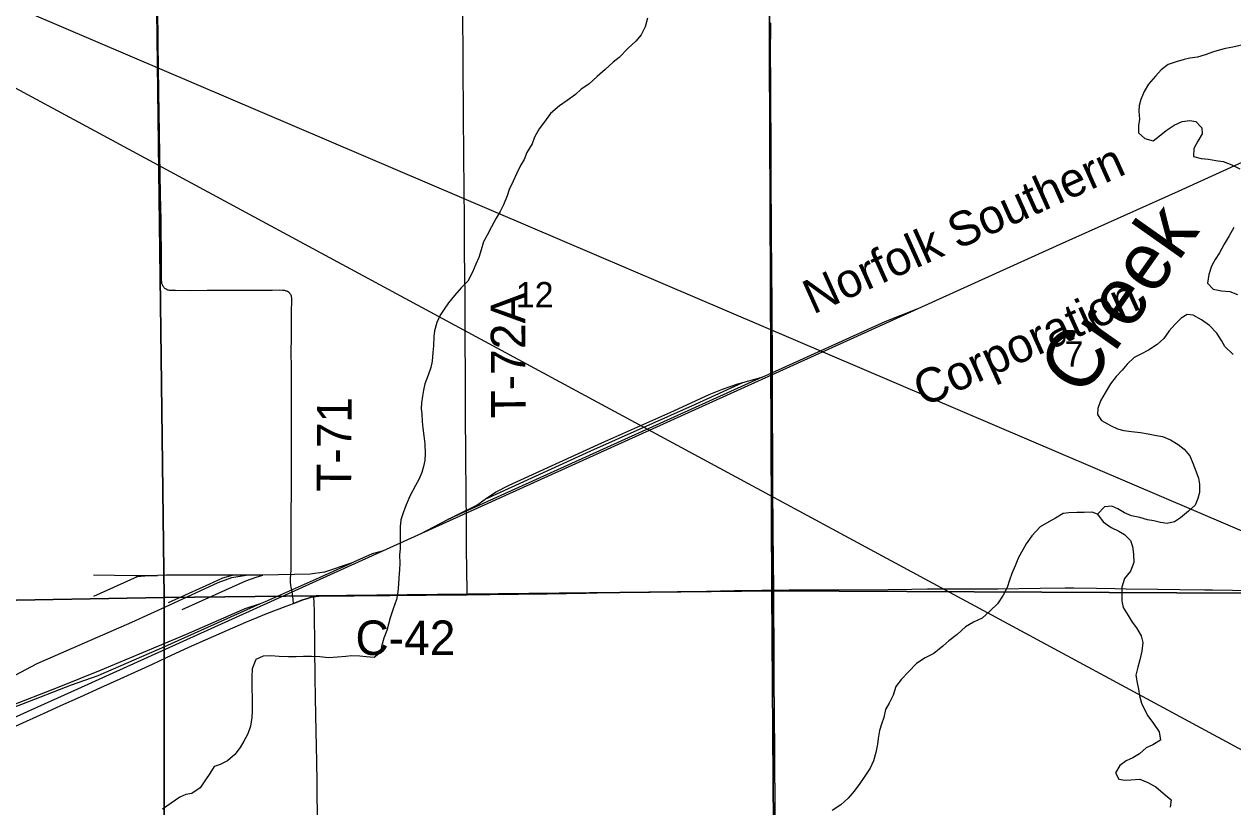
# Model space of a CAD drawing. Extents: x 0 to 34, y 0 to 22.
# Drawn here: x 3.198 to 4.194, y 19.585 to 20.229 of the extents above; entities that cross this region are included whole.
import ezdxf

# ---------------------------------------------------------------- set-up
doc = ezdxf.new("R2010")
doc.units = 0
for name, color, linetype in [('GM_X_Corporation', 7, 'Continuous'), ('GM_X_County_Road', 7, 'Continuous'), ('GM_X_County_Road_Text', 7, 'Continuous'), ('GM_X_Minor_River', 7, 'Continuous'), ('GM_X_Minor_River_Text', 7, 'Continuous'), ('GM_X_Rail_Line', 7, 'Continuous'), ('GM_X_Rail_Line_Text', 7, 'Continuous'), ('GM_X_Section_Text', 7, 'Continuous'), ('GM_X_Township_Road', 7, 'Continuous'), ('GM_X_Township_Road_Text', 7, 'Continuous'), ('SH_Text', 7, 'Continuous')]:
    doc.layers.add(name, color=color, linetype=linetype)

msp = doc.modelspace()

# ---------------------------------------------------------------- linework, layer by layer
at = {"layer": 'GM_X_Corporation'}
for points in [[(3.30679, 20.26269), (3.81161, 20.26779), (3.81367, 19.76242), (3.31302, 19.75711)], [(3.81161, 20.26779), (4.3097, 20.25796), (4.31408, 19.76015), (3.81367, 19.76242)], [(2.80494, 20.24961), (3.30679, 20.26269), (3.31302, 19.75711), (2.81044, 19.74782)], [(3.31302, 19.75711), (3.31283, 19.25536), (2.81384, 19.2434), (2.81044, 19.74782)], [(3.81367, 19.76242), (3.81726, 19.25969), (3.31283, 19.25536), (3.31302, 19.75711)], [(4.31408, 19.76015), (4.31726, 19.25364), (3.81726, 19.25969), (3.81367, 19.76242)]]:
    msp.add_lwpolyline(points, close=True, dxfattribs=at)
msp.add_lwpolyline([(3.8166, 19.5566), (3.81638, 19.59203), (3.81621, 19.61658), (3.81601, 19.63337), (3.81591, 19.65761), (3.81552, 19.69304), (3.81541, 19.7033), (3.81541, 19.7207), (3.81523, 19.74401), (3.81519, 19.76235), (3.81516, 19.76337), (3.81492, 19.78844), (3.81478, 19.81175), (3.81456, 19.84905), (3.81445, 19.87733), (3.81428, 19.90779), (3.8142, 19.92582), (3.81414, 19.93794), (3.81409, 19.95191), (3.81406, 19.96248), (3.81385, 19.98423), (3.81377, 19.99853), (3.81343, 20.05541), (3.81315, 20.107), (3.81299, 20.14057), (3.81284, 20.15611), (3.81289, 20.18408), (3.81259, 20.20335), (3.81267, 20.23008)], dxfattribs=at)
msp.add_lwpolyline([(3.8166, 19.5566), (3.81638, 19.59203), (3.81621, 19.61658), (3.81601, 19.63337), (3.81591, 19.65761), (3.81552, 19.69304), (3.81541, 19.7033), (3.81541, 19.7207), (3.81523, 19.74401), (3.81519, 19.76235), (3.81516, 19.76337), (3.81492, 19.78844), (3.81478, 19.81175), (3.81456, 19.84905), (3.81445, 19.87733), (3.81428, 19.90779), (3.8142, 19.92582), (3.81414, 19.93794), (3.81409, 19.95191), (3.81406, 19.96248), (3.81385, 19.98423), (3.81377, 19.99853), (3.81343, 20.05541), (3.81315, 20.107), (3.81299, 20.14057), (3.81284, 20.15611), (3.81289, 20.18408), (3.81259, 20.20335), (3.81267, 20.23008)], dxfattribs=at)
at = {"layer": 'GM_X_County_Road'}
for points in [[(3.4197, 19.75208), (3.42733, 19.75502), (3.43113, 19.75631), (3.43409, 19.75716), (3.4365, 19.75765)], [(3.4365, 19.75765), (3.44046, 19.75815), (3.44416, 19.75837), (3.4695, 19.75851), (3.529, 19.75882), (3.55727, 19.75915), (3.5627, 19.75921)], [(3.5627, 19.75921), (3.58168, 19.75947), (3.62876, 19.76011), (3.66045, 19.76068), (3.68842, 19.76131), (3.73596, 19.76202), (3.75989, 19.76234), (3.78289, 19.76266), (3.80558, 19.76299), (3.81528, 19.7631)], [(3.81528, 19.7631), (3.82795, 19.76331), (3.85343, 19.76341), (3.90969, 19.76368), (3.92896, 19.76395), (3.94201, 19.76408), (3.97401, 19.76413), (4.00007, 19.76426), (4.03487, 19.76458), (4.05539, 19.76483), (4.06252, 19.76493), (4.08115, 19.76474), (4.09668, 19.7644), (4.1057, 19.76419), (4.1318, 19.76395), (4.14949, 19.76363), (4.1702, 19.76341), (4.17672, 19.76333), (4.19319, 19.76306), (4.20966, 19.76282)], [(3.17845, 19.64565), (3.19969, 19.65526), (3.21671, 19.66286), (3.22803, 19.66803), (3.24419, 19.67528), (3.26087, 19.68291), (3.27675, 19.69001), (3.30335, 19.70211), (3.31492, 19.70746), (3.33352, 19.7161), (3.36076, 19.72827), (3.38043, 19.73679), (3.38958, 19.74067), (3.39767, 19.74384), (3.4137, 19.74977), (3.4197, 19.75208)]]:
    msp.add_lwpolyline(points, dxfattribs=at)
at = {"layer": 'GM_X_Minor_River'}
for points in [[(3.71136, 20.2341), (3.70924, 20.2269), (3.70616, 20.22027), (3.70178, 20.21517), (3.6953, 20.20933), (3.68786, 20.20159), (3.68292, 20.19782), (3.67644, 20.19178), (3.66977, 20.18613), (3.66291, 20.17971), (3.65664, 20.17557), (3.65188, 20.17123), (3.64503, 20.16615), (3.63875, 20.16182), (3.63151, 20.1556), (3.62636, 20.14879), (3.62196, 20.14293), (3.61832, 20.13593), (3.6162, 20.13044), (3.6118, 20.12344), (3.60968, 20.11776), (3.60662, 20.11265), (3.60374, 20.1064), (3.60067, 20.09978), (3.59741, 20.09296), (3.59567, 20.08784), (3.59278, 20.08027), (3.58991, 20.07497), (3.58665, 20.06948), (3.58263, 20.0621), (3.57918, 20.05548), (3.5763, 20.0498), (3.57418, 20.04336), (3.57225, 20.03691)], [(4.20201, 20.212), (4.19347, 20.21016), (4.1874, 20.20905), (4.18228, 20.20757), (4.17754, 20.20626), (4.17089, 20.20384), (4.16444, 20.20198), (4.15818, 20.20106), (4.15344, 20.20014), (4.1468, 20.19809), (4.14035, 20.19585), (4.13464, 20.19152), (4.12987, 20.18642), (4.12396, 20.17981), (4.12051, 20.17376), (4.11763, 20.16713), (4.11646, 20.1622), (4.11624, 20.15746), (4.11677, 20.15081), (4.11579, 20.14569), (4.11575, 20.13962), (4.12102, 20.13484), (4.12783, 20.13309), (4.13278, 20.13686), (4.13868, 20.14157), (4.14534, 20.14589), (4.1518, 20.14889), (4.15805, 20.14981), (4.16297, 20.14902), (4.16805, 20.14367), (4.16821, 20.13892), (4.16458, 20.13268), (4.16151, 20.12662), (4.16128, 20.12017), (4.16733, 20.11862), (4.17358, 20.11801), (4.17963, 20.11683), (4.18569, 20.11604), (4.19268, 20.11315), (4.19929, 20.11007)], [(4.19444, 20.06169), (4.19061, 20.05469), (4.1864, 20.04788), (4.18257, 20.04088), (4.17893, 20.03539), (4.17587, 20.02991), (4.17374, 20.02309), (4.17256, 20.01588), (4.17746, 20.01091), (4.18427, 20.00954), (4.19108, 20.00893), (4.19751, 20.00662)], [(3.57225, 20.03691), (3.56975, 20.03142), (3.56706, 20.02498), (3.56322, 20.0176), (3.55789, 20.01194), (3.55216, 20.00571), (3.54739, 19.99966), (3.54376, 19.99456), (3.54051, 19.98945), (3.53763, 19.98339), (3.53588, 19.97657), (3.53528, 19.97183), (3.53486, 19.96423), (3.53445, 19.95873), (3.53383, 19.95152), (3.53266, 19.9464), (3.53054, 19.93996), (3.52785, 19.93295), (3.52668, 19.92783), (3.52589, 19.9229), (3.5251, 19.9174), (3.52488, 19.91265), (3.52523, 19.90791), (3.52557, 19.90202), (3.5261, 19.89651), (3.52701, 19.89005), (3.52773, 19.88359), (3.52806, 19.87562), (3.52783, 19.86973), (3.52686, 19.86499), (3.5255, 19.85987), (3.52281, 19.85419), (3.52013, 19.84927), (3.51553, 19.84038), (3.51245, 19.83337), (3.51033, 19.8275), (3.50802, 19.82106), (3.50742, 19.81518), (3.50738, 19.80891), (3.50754, 19.80398), (3.50749, 19.79714), (3.50708, 19.79221), (3.50723, 19.78499), (3.50701, 19.78006), (3.5064, 19.77323), (3.50618, 19.7681), (3.50557, 19.76165), (3.50458, 19.75539), (3.50188, 19.74762), (3.49937, 19.74023), (3.49802, 19.73512), (3.49647, 19.72981), (3.49397, 19.72356), (3.49222, 19.71655), (3.49124, 19.71181), (3.4861, 19.70747), (3.47948, 19.70808), (3.47418, 19.70868), (3.46755, 19.70891), (3.46262, 19.70837), (3.4558, 19.70784), (3.44841, 19.70731), (3.4414, 19.70811), (3.43459, 19.70853), (3.42796, 19.70838), (3.42171, 19.70804), (3.41546, 19.70827), (3.40769, 19.7085), (3.40107, 19.70892), (3.39462, 19.70858), (3.38855, 19.70596), (3.38566, 19.69838), (3.38524, 19.69174), (3.38517, 19.68111), (3.38551, 19.67522), (3.38548, 19.66971), (3.38563, 19.66345), (3.38522, 19.65813), (3.38423, 19.65112), (3.38211, 19.64486), (3.37866, 19.63862), (3.37578, 19.63351), (3.3712, 19.62765), (3.3653, 19.62256), (3.35922, 19.61956), (3.35428, 19.61788), (3.35065, 19.61202), (3.34721, 19.60691), (3.34281, 19.60029), (3.33596, 19.59559), (3.33103, 19.59486), (3.32609, 19.59261), (3.31887, 19.58752), (3.31183, 19.58282)], [(4.19379, 19.95709), (4.18701, 19.96377), (4.1842, 19.96854), (4.18026, 19.97464), (4.17443, 19.98093), (4.16764, 19.98572), (4.16084, 19.98937), (4.15592, 19.98997), (4.15098, 19.98696), (4.14564, 19.98187), (4.14107, 19.97658), (4.13667, 19.97034), (4.13133, 19.96524), (4.12411, 19.96054), (4.11784, 19.95735), (4.11233, 19.95473), (4.10642, 19.94907), (4.10241, 19.94415), (4.09746, 19.93906), (4.09287, 19.93282), (4.08828, 19.92544), (4.08464, 19.91901), (4.08233, 19.91257), (4.08211, 19.90763), (4.0853, 19.90287), (4.09266, 19.89865)], [(4.09266, 19.89865), (4.09851, 19.89595), (4.10381, 19.89459), (4.11005, 19.89361), (4.11743, 19.89281), (4.12368, 19.89182), (4.13068, 19.89045), (4.1356, 19.88966), (4.14221, 19.88677), (4.14844, 19.88294), (4.15353, 19.87911), (4.15823, 19.87358), (4.16065, 19.86749), (4.16326, 19.86045), (4.16531, 19.85531), (4.16604, 19.85037), (4.166, 19.84354), (4.16483, 19.83861), (4.16252, 19.83312), (4.157, 19.82802), (4.15033, 19.82256), (4.14539, 19.81936), (4.13932, 19.81807), (4.13402, 19.81886), (4.12854, 19.82003), (4.12324, 19.82101), (4.117, 19.82295), (4.11, 19.82432), (4.10433, 19.82663), (4.09886, 19.83008), (4.09395, 19.8322), (4.0877, 19.83166), (4.08216, 19.82562), (4.08667, 19.81933), (4.09327, 19.81454), (4.0995, 19.81166), (4.10441, 19.80897), (4.1093, 19.80401), (4.11079, 19.79906), (4.1117, 19.7926), (4.11203, 19.78596), (4.10934, 19.77857), (4.10437, 19.77252), (4.10206, 19.76551), (4.10199, 19.75393), (4.10328, 19.7488), (4.10721, 19.74213), (4.11059, 19.73679), (4.11416, 19.73203), (4.1181, 19.72536), (4.11939, 19.71985), (4.11859, 19.71283), (4.11703, 19.70562), (4.11528, 19.69956), (4.11373, 19.69311), (4.11482, 19.68665), (4.11574, 19.68152), (4.11665, 19.67601), (4.11832, 19.67011), (4.12056, 19.66536), (4.12356, 19.65945), (4.12825, 19.65316), (4.13276, 19.6463), (4.13404, 19.63965), (4.12777, 19.6357), (4.12207, 19.63326), (4.11654, 19.62817), (4.11122, 19.62497), (4.10571, 19.62254), (4.10057, 19.61858), (4.09694, 19.61253), (4.09975, 19.60739), (4.10467, 19.6066), (4.1094, 19.60695), (4.11698, 19.60747), (4.12359, 19.60459), (4.13001, 19.60113), (4.13604, 19.59597), (4.14264, 19.59043), (4.14184, 19.58436)], [(4.08218, 19.82564), (4.07763, 19.82736), (4.071, 19.82702), (4.06513, 19.82705), (4.05849, 19.82671), (4.05376, 19.82617), (4.04748, 19.82222), (4.04197, 19.81922), (4.03493, 19.81508), (4.02788, 19.80791), (4.02329, 19.80129), (4.02061, 19.79618), (4.01697, 19.78994), (4.01409, 19.78312), (4.0114, 19.77668), (4.00966, 19.77138), (4.00754, 19.76531), (4.00428, 19.75888), (3.99969, 19.75188), (3.99359, 19.74603), (3.98692, 19.74), (3.97989, 19.73681), (3.97343, 19.73286), (3.96638, 19.72645), (3.95953, 19.72137), (3.95458, 19.71703), (3.94716, 19.711), (3.94012, 19.70724), (3.9329, 19.70273), (3.92622, 19.69575), (3.9205, 19.68971), (3.91592, 19.68366), (3.91379, 19.67665), (3.91034, 19.67002), (3.90747, 19.66472), (3.90591, 19.65809), (3.90398, 19.65259), (3.90244, 19.64748), (3.90126, 19.64084), (3.90085, 19.6361), (3.89948, 19.62927), (3.89736, 19.62245), (3.89486, 19.61658), (3.89046, 19.60996), (3.88625, 19.60391), (3.88167, 19.59748), (3.87652, 19.59182), (3.87061, 19.58635), (3.86339, 19.58164)]]:
    msp.add_lwpolyline(points, dxfattribs=at)
at = {"layer": 'GM_X_Rail_Line'}
for p, q in [((3.80583, 19.93851), (3.54682, 19.82111)), ((3.52419, 19.80947), (3.54682, 19.82111)), ((3.38055, 19.77528), (3.36933, 19.77528)), ((3.39436, 19.77528), (3.38055, 19.77528))]:
    msp.add_line(p, q, dxfattribs=at)
for points in [[(2.1, 19.16376), (2.31363, 19.26014), (2.56583, 19.37534), (2.78177, 19.47386), (3.01983, 19.58135), (3.11453, 19.62424), (3.20343, 19.66445), (3.24197, 19.68185), (3.81429, 19.94066), (4.04815, 20.04669), (4.14887, 20.0916), (4.30922, 20.16462)], [(3.80583, 19.93851), (3.81081, 19.9405), (3.90698, 19.98439), (3.93353, 19.99472)], [(3.78975, 19.93394), (3.80464, 19.93803), (3.80583, 19.93851)], [(3.57757, 19.83789), (3.58603, 19.8437), (3.59725, 19.84938), (3.67357, 19.88427), (3.733, 19.91078), (3.76223, 19.9241), (3.77308, 19.92854), (3.78578, 19.93285), (3.78975, 19.93394)], [(3.57757, 19.83789), (3.5933, 19.84518), (3.66469, 19.87774), (3.75088, 19.91608), (3.78975, 19.93394)], [(3.54682, 19.82111), (3.54928, 19.82237), (3.55495, 19.82546), (3.57061, 19.8331), (3.57757, 19.83789)], [(3.46711, 19.78537), (3.46933, 19.78638), (3.48474, 19.79316), (3.49304, 19.79539)], [(3.39255, 19.75202), (3.39658, 19.75383), (3.44097, 19.77343), (3.46711, 19.78537)], [(3.46711, 19.78537), (3.44516, 19.77787), (3.43345, 19.77627), (3.39436, 19.77528)], [(3.19021, 19.69305), (3.20842, 19.70278), (3.28647, 19.73669), (3.31779, 19.75099), (3.35749, 19.76949), (3.36871, 19.77343), (3.38055, 19.77528)], [(3.25478, 19.77565), (3.28955, 19.77504), (3.30757, 19.77504)], [(3.30757, 19.77504), (3.30016, 19.77479), (3.29091, 19.77393), (3.25478, 19.7579)], [(3.36933, 19.77528), (3.31508, 19.77528), (3.30757, 19.77504)], [(3.31655, 19.75284), (3.35071, 19.76838), (3.36144, 19.77306), (3.36933, 19.77528)], [(3.32802, 19.74717), (3.3803, 19.77085), (3.38881, 19.7738), (3.39436, 19.77528)], [(3.03404, 19.59937), (3.05675, 19.6087), (3.0956, 19.6267), (3.11446, 19.63558), (3.1422, 19.6473), (3.16489, 19.6595), (3.18302, 19.66653), (3.22654, 19.68342), (3.2607, 19.69711), (3.33135, 19.7267), (3.37969, 19.74791), (3.39255, 19.75202)], [(3.1203, 19.63357), (3.14393, 19.64446), (3.15823, 19.65173), (3.17204, 19.66037), (3.19584, 19.66912), (3.23678, 19.68503), (3.2586, 19.69267), (3.31372, 19.71671), (3.39255, 19.75202)]]:
    msp.add_lwpolyline(points, dxfattribs=at)
at = {"layer": 'GM_X_Township_Road'}
for points in [[(3.4197, 19.75208), (3.4194, 19.75535), (3.41917, 19.75781), (3.41847, 19.7618), (3.41764, 19.76543), (3.41734, 19.76727), (3.4171, 19.76974), (3.41711, 19.77191), (3.41754, 19.77655), (3.4177, 19.77933), (3.41773, 19.78304), (3.41774, 19.78707), (3.41777, 19.79298), (3.41774, 19.80168), (3.41778, 19.81318), (3.41779, 19.81909), (3.41783, 19.82841), (3.41797, 19.84178), (3.41804, 19.85607), (3.41803, 19.86478), (3.41803, 19.88312), (3.41791, 19.89959), (3.41794, 19.9142), (3.41794, 19.92943), (3.41797, 19.94901), (3.4178, 19.95616), (3.41772, 19.96082), (3.41792, 19.9689), (3.41794, 19.97356), (3.41799, 19.98258), (3.41808, 19.98755), (3.41806, 19.99156), (3.41828, 20.00218), (3.41825, 20.00307), (3.41816, 20.00375), (3.41807, 20.00443), (3.41785, 20.00521), (3.4176, 20.00591), (3.41725, 20.00663), (3.41691, 20.00716), (3.41652, 20.00763), (3.41609, 20.00805), (3.41549, 20.00852), (3.4148, 20.0089), (3.41425, 20.00914), (3.41366, 20.00937), (3.41306, 20.00955), (3.41245, 20.00968), (3.41162, 20.00982), (3.41058, 20.00991), (3.40808, 20.00998), (3.40217, 20.00991), (3.37544, 20.00969), (3.34839, 20.00969), (3.3344, 20.00964), (3.32228, 20.00969), (3.32071, 20.00968), (3.3192, 20.0097), (3.31831, 20.00976), (3.31751, 20.00988), (3.31677, 20.01003), (3.31609, 20.01021), (3.31544, 20.01044), (3.31465, 20.01077), (3.31413, 20.01111), (3.31366, 20.01145), (3.31317, 20.01187), (3.31268, 20.01243), (3.31221, 20.01309), (3.31188, 20.01379), (3.31159, 20.0145), (3.31123, 20.01565), (3.31105, 20.01683), (3.31094, 20.01785), (3.31085, 20.02035), (3.3108, 20.03279), (3.31047, 20.06791), (3.31009, 20.08874), (3.30963, 20.1223), (3.30871, 20.17327), (3.30817, 20.21306), (3.30779, 20.24383)], [(3.5627, 19.75921), (3.56267, 19.76232), (3.5623, 19.79712), (3.56212, 19.81887), (3.56187, 19.84278), (3.56165, 19.87261), (3.56142, 19.9096), (3.56125, 19.93943), (3.56098, 19.96958), (3.56102, 20.00407), (3.56077, 20.02425), (3.56061, 20.04041), (3.56043, 20.07017), (3.56029, 20.09162), (3.55967, 20.15312), (3.55946, 20.19601), (3.55937, 20.21154), (3.5591, 20.22863), (3.55899, 20.24354)], [(3.81528, 19.7631), (3.81503, 19.78817), (3.81489, 19.81148), (3.81467, 19.84877), (3.81456, 19.87706), (3.81439, 19.90752), (3.81431, 19.92554), (3.81425, 19.93766), (3.8142, 19.95163), (3.81417, 19.9622), (3.81396, 19.98395), (3.81388, 19.99825), (3.81355, 20.05513), (3.81326, 20.10673), (3.8131, 20.14029), (3.81296, 20.15583), (3.813, 20.18381), (3.8127, 20.20307), (3.81278, 20.2298)], [(3.4365, 19.75765), (3.43409, 19.75716), (3.43113, 19.75631), (3.42733, 19.75502), (3.4197, 19.75208)], [(3.43962, 19.572), (3.4392, 19.59158), (3.439, 19.60556), (3.43879, 19.62171), (3.43806, 19.65994), (3.43755, 19.69071), (3.43722, 19.71619), (3.43686, 19.74509), (3.43663, 19.75294), (3.4365, 19.75765)], [(3.81671, 19.55632), (3.81649, 19.59176), (3.81632, 19.61631), (3.81612, 19.63309), (3.81602, 19.65733), (3.81563, 19.69277), (3.81552, 19.70302), (3.81552, 19.72043), (3.81534, 19.74374), (3.8153, 19.76207), (3.81528, 19.7631)]]:
    msp.add_lwpolyline(points, dxfattribs=at)
at = {"layer": 'SH_Text'}
msp.add_lwpolyline([(9.29702, 16.88204), (2.59655, 20.49713), (9.29702, 17.63625)], close=True, dxfattribs=at)

# ---------------------------------------------------------------- texts
at = {"layer": 'GM_X_County_Road_Text'}
msp.add_text('C-42', height=0.028409, rotation=0.00001, dxfattribs=at).set_placement((3.47069, 19.70965))
at = {"layer": 'GM_X_Minor_River_Text'}
msp.add_text('Creek', height=0.047374, rotation=54.85247, dxfattribs=at).set_placement((4.06953, 19.92066))
at = {"layer": 'GM_X_Rail_Line_Text'}
for s, rotation, p in [('Norfolk Southern', 24.17767, (3.84774, 19.98985)), ('Corporation', 24.3295, (3.93866, 19.9136))]:
    msp.add_text(s, height=0.0283144, rotation=rotation, dxfattribs=at).set_placement(p)
at = {"layer": 'GM_X_Section_Text'}
for s, height, p in [('12', 0.020928, (3.60278, 19.99586)), ('7', 0.02093, (4.05486, 19.94701))]:
    msp.add_text(s, height=height, rotation=0.00001, dxfattribs=at).set_placement(p)
at = {"layer": 'GM_X_Township_Road_Text'}
for s, rotation, p in [('T-72A', 90.25853, (3.61088, 19.90453)), ('T-71', 89.66086, (3.46708, 19.84396))]:
    msp.add_text(s, height=0.028409, rotation=rotation, dxfattribs=at).set_placement(p)

doc.saveas('drawing.dxf')
